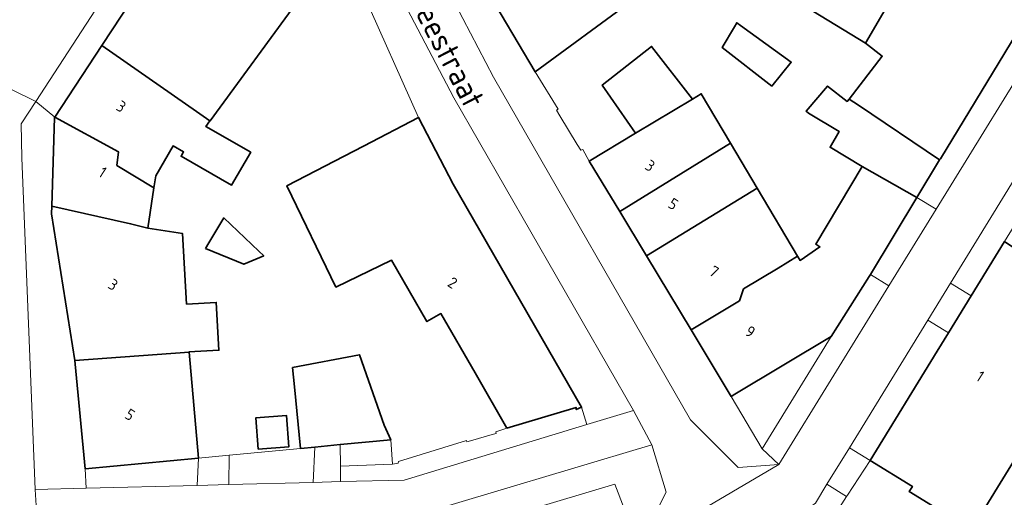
# Model space of a CAD drawing. Extents: x 184422 to 188298, y 343471 to 350189.
# Tile 425 of 513: x 187113 to 187192, y 349104 to 349142. Entities that reach past the tile are written whole.
import ezdxf
from ezdxf.enums import TextEntityAlignment as Align

# ---------------------------------------------------------------- set-up
doc = ezdxf.new("R2010")
doc.units = 0
for name, color, linetype, lineweight in [('B-WA-OG-TERREIN_CULTUURSCHEIDING-GV', 252, 'Continuous', 18), ('B-WA-OG-TERREIN_ERF-GV', 252, 'Continuous', 18), ('B-WA-OG-TOPOGRAFIE-T18', 252, 'Continuous', 18), ('B-WA-VH-VERHARDING_ASFALT-GV', 252, 'Continuous', 18), ('B-WA-VH-VERHARDING_OPEN-GV', 252, 'Continuous', 18), ('B-WA-VH-VERHARDING_SIERBESTRATING-GV', 252, 'Continuous', 18), ('B-WA-VH-VERHARDING_STRAATBAKSTEEN-GV', 252, 'Continuous', 18), ('B-WE-OG-BEBOUWING-GV', 250, 'Continuous', 35), ('B-WE-OG-BEBOUWING-T18', 10, 'Continuous', 18)]:
    doc.layers.add(name, color=color, linetype=linetype, lineweight=lineweight)
doc.styles.add('NLCS-ISO-M1000-T18', font='NLCS-ISO.ttf', dxfattribs={"height": 1.8})
doc.styles.add('NLCS-ISO-M500-T18', font='NLCS-ISO.ttf', dxfattribs={"height": 0.9})

msp = doc.modelspace()

# ---------------------------------------------------------------- linework, layer by layer
at = {"layer": 'B-WA-OG-TERREIN_CULTUURSCHEIDING-GV', "flags": 128}
msp.add_lwpolyline([(187161.871, 349101.103), (187160.498, 349104.671), (187148.027, 349100.931), (187115.501, 349100.041), (187116.135, 349092.581), (187145.062, 349094.617)], close=True, dxfattribs=at)
msp.add_lwpolyline([(187161.871, 349101.103), (187160.498, 349104.671), (187148.027, 349100.931), (187115.501, 349100.041), (187116.135, 349092.581), (187145.062, 349094.617)], close=True, dxfattribs=at)
msp.add_lwpolyline([(187161.871, 349101.103), (187160.498, 349104.671), (187148.027, 349100.931), (187115.501, 349100.041), (187116.135, 349092.581), (187145.062, 349094.617)], close=True, dxfattribs=at)
at = {"layer": 'B-WA-OG-TERREIN_ERF-GV', "flags": 128}
for points in [[(187135.055, 349143.608), (187127.939, 349133.921), (187127.922, 349133.897), (187127.603, 349133.464), (187131.21, 349131.385), (187129.672, 349128.718), (187125.608, 349131.061), (187125.808, 349131.408), (187124.972, 349131.89), (187123.583, 349129.481), (187123.432, 349128.516), (187122.925, 349125.28), (187125.725, 349124.841), (187126.049, 349119.153), (187128.441, 349119.289), (187128.66, 349115.441), (187126.249, 349115.304), (187126.25, 349115.279), (187127.003, 349106.769), (187129.468, 349107.003), (187130.083, 349107.061), (187135.222, 349107.528), (187134.731, 349112.504), (187134.579, 349114.041), (187139.966, 349115.085), (187141.934, 349109.409), (187142.476, 349108.244), (187142.625, 349106.286), (187143.086, 349106.36), (187143.09, 349106.476), (187148.58, 349108.175), (187148.593, 349108.08), (187149.087, 349108.205), (187150.458, 349108.616), (187150.944, 349108.745), (187150.917, 349108.873), (187151.818, 349109.174), (187149.256, 349113.627), (187146.51, 349118.4), (187145.382, 349117.75), (187142.535, 349122.694), (187138.064, 349120.533), (187134.128, 349128.679), (187140.28, 349131.871), (187144.718, 349134.174), (187140.233, 349144.228)], [(187135.055, 349143.608), (187127.939, 349133.921), (187127.922, 349133.897), (187127.603, 349133.464), (187131.21, 349131.385), (187129.672, 349128.718), (187125.608, 349131.061), (187125.808, 349131.408), (187124.972, 349131.89), (187123.583, 349129.481), (187123.432, 349128.516), (187122.925, 349125.28), (187125.725, 349124.841), (187126.049, 349119.153), (187128.441, 349119.289), (187128.66, 349115.441), (187126.249, 349115.304), (187126.25, 349115.279), (187127.003, 349106.769), (187129.468, 349107.003), (187130.083, 349107.061), (187135.222, 349107.528), (187134.731, 349112.504), (187134.579, 349114.041), (187139.966, 349115.085), (187141.934, 349109.409), (187142.476, 349108.244), (187142.625, 349106.286), (187143.086, 349106.36), (187143.09, 349106.476), (187148.58, 349108.175), (187148.593, 349108.08), (187149.087, 349108.205), (187150.458, 349108.616), (187150.944, 349108.745), (187150.917, 349108.873), (187151.818, 349109.174), (187149.256, 349113.627), (187146.51, 349118.4), (187145.382, 349117.75), (187142.535, 349122.694), (187138.064, 349120.533), (187134.128, 349128.679), (187140.28, 349131.871), (187144.718, 349134.174), (187140.233, 349144.228)], [(187135.055, 349143.608), (187127.939, 349133.921), (187127.922, 349133.897), (187127.603, 349133.464), (187131.21, 349131.385), (187129.672, 349128.718), (187125.608, 349131.061), (187125.808, 349131.408), (187124.972, 349131.89), (187123.583, 349129.481), (187123.432, 349128.516), (187122.925, 349125.28), (187125.725, 349124.841), (187126.049, 349119.153), (187128.441, 349119.289), (187128.66, 349115.441), (187126.249, 349115.304), (187126.25, 349115.279), (187127.003, 349106.769), (187129.468, 349107.003), (187130.083, 349107.061), (187135.222, 349107.528), (187134.731, 349112.504), (187134.579, 349114.041), (187139.966, 349115.085), (187141.934, 349109.409), (187142.476, 349108.244), (187142.625, 349106.286), (187143.086, 349106.36), (187143.09, 349106.476), (187148.58, 349108.175), (187148.593, 349108.08), (187149.087, 349108.205), (187150.458, 349108.616), (187150.944, 349108.745), (187150.917, 349108.873), (187151.818, 349109.174), (187149.256, 349113.627), (187146.51, 349118.4), (187145.382, 349117.75), (187142.535, 349122.694), (187138.064, 349120.533), (187134.128, 349128.679), (187140.28, 349131.871), (187144.718, 349134.174), (187140.233, 349144.228)], [(187161.83, 349143.539), (187154.085, 349137.85), (187155.938, 349134.851), (187155.798, 349134.77), (187156.085, 349134.307), (187157.481, 349132.004), (187157.759, 349131.554), (187157.924, 349131.611), (187158.448, 349130.662), (187162.165, 349132.903), (187159.493, 349136.772), (187163.45, 349139.893), (187166.744, 349135.664), (187167.447, 349136.088), (187169.814, 349132.099), (187171.95, 349128.499), (187175.206, 349123.012), (187175.405, 349122.677), (187177.002, 349123.765), (187176.654, 349123.974), (187180.407, 349130.238), (187177.82, 349131.788), (187178.54, 349133.038), (187176.09, 349134.538), (187175.884, 349134.698), (187177.611, 349136.708), (187179.2, 349135.477), (187179.344, 349135.663), (187182.009, 349139.106), (187180.65, 349140.158), (187176.471, 349142.706)], [(187161.83, 349143.539), (187154.085, 349137.85), (187155.938, 349134.851), (187155.798, 349134.77), (187156.085, 349134.307), (187157.481, 349132.004), (187157.759, 349131.554), (187157.924, 349131.611), (187158.448, 349130.662), (187162.165, 349132.903), (187159.493, 349136.772), (187163.45, 349139.893), (187166.744, 349135.664), (187167.447, 349136.088), (187169.814, 349132.099), (187171.95, 349128.499), (187175.206, 349123.012), (187175.405, 349122.677), (187177.002, 349123.765), (187176.654, 349123.974), (187180.407, 349130.238), (187177.82, 349131.788), (187178.54, 349133.038), (187176.09, 349134.538), (187175.884, 349134.698), (187177.611, 349136.708), (187179.2, 349135.477), (187179.344, 349135.663), (187182.009, 349139.106), (187180.65, 349140.158), (187176.471, 349142.706)], [(187161.83, 349143.539), (187154.085, 349137.85), (187155.938, 349134.851), (187155.798, 349134.77), (187156.085, 349134.307), (187157.481, 349132.004), (187157.759, 349131.554), (187157.924, 349131.611), (187158.448, 349130.662), (187162.165, 349132.903), (187159.493, 349136.772), (187163.45, 349139.893), (187166.744, 349135.664), (187167.447, 349136.088), (187169.814, 349132.099), (187171.95, 349128.499), (187175.206, 349123.012), (187175.405, 349122.677), (187177.002, 349123.765), (187176.654, 349123.974), (187180.407, 349130.238), (187177.82, 349131.788), (187178.54, 349133.038), (187176.09, 349134.538), (187175.884, 349134.698), (187177.611, 349136.708), (187179.2, 349135.477), (187179.344, 349135.663), (187182.009, 349139.106), (187180.65, 349140.158), (187176.471, 349142.706)]]:
    msp.add_lwpolyline(points, dxfattribs=at)
for points in [[(187169.139, 349139.804), (187170.117, 349141.48), (187170.303, 349141.799), (187170.606, 349141.58), (187174.691, 349138.622), (187173.128, 349136.696)], [(187169.139, 349139.804), (187170.117, 349141.48), (187170.303, 349141.799), (187170.606, 349141.58), (187174.691, 349138.622), (187173.128, 349136.696)], [(187169.139, 349139.804), (187170.117, 349141.48), (187170.303, 349141.799), (187170.606, 349141.58), (187174.691, 349138.622), (187173.128, 349136.696)], [(187132.262, 349123.055), (187130.652, 349122.358), (187127.564, 349123.632), (187127.838, 349124.085), (187129.053, 349126.09), (187131.871, 349123.425)], [(187132.262, 349123.055), (187130.652, 349122.358), (187127.564, 349123.632), (187127.838, 349124.085), (187129.053, 349126.09), (187131.871, 349123.425)], [(187132.262, 349123.055), (187130.652, 349122.358), (187127.564, 349123.632), (187127.838, 349124.085), (187129.053, 349126.09), (187131.871, 349123.425)], [(187169.867, 349111.727), (187172.356, 349107.496), (187177.906, 349116.556), (187170.147, 349111.895)], [(187169.867, 349111.727), (187172.356, 349107.496), (187177.906, 349116.556), (187170.147, 349111.895)], [(187169.867, 349111.727), (187172.356, 349107.496), (187177.906, 349116.556), (187170.147, 349111.895)], [(187207.396, 349104.654), (187198.753, 349109.743), (187195.602, 349111.432), (187189.188, 349100.995), (187188.276, 349101.555), (187184.185, 349104.066), (187184.436, 349104.475), (187181.027, 349106.568), (187179.202, 349103.788), (187179.121, 349103.66), (187176.078, 349098.866), (187183.394, 349093.952), (187184.285, 349093.385), (187197.252, 349084.445), (187199.744, 349082.548), (187208.911, 349094.799), (187210.429, 349099.571), (187211.08, 349102.973), (187209.342, 349099.917), (187209.12, 349099.526), (187205.598, 349101.6)], [(187207.396, 349104.654), (187198.753, 349109.743), (187195.602, 349111.432), (187189.188, 349100.995), (187188.276, 349101.555), (187184.185, 349104.066), (187184.436, 349104.475), (187181.027, 349106.568), (187179.202, 349103.788), (187179.121, 349103.66), (187176.078, 349098.866), (187183.394, 349093.952), (187184.285, 349093.385), (187197.252, 349084.445), (187199.744, 349082.548), (187208.911, 349094.799), (187210.429, 349099.571), (187211.08, 349102.973), (187209.342, 349099.917), (187209.12, 349099.526), (187205.598, 349101.6)], [(187207.396, 349104.654), (187198.753, 349109.743), (187195.602, 349111.432), (187189.188, 349100.995), (187188.276, 349101.555), (187184.185, 349104.066), (187184.436, 349104.475), (187181.027, 349106.568), (187179.202, 349103.788), (187179.121, 349103.66), (187176.078, 349098.866), (187183.394, 349093.952), (187184.285, 349093.385), (187197.252, 349084.445), (187199.744, 349082.548), (187208.911, 349094.799), (187210.429, 349099.571), (187211.08, 349102.973), (187209.342, 349099.917), (187209.12, 349099.526), (187205.598, 349101.6)]]:
    msp.add_lwpolyline(points, close=True, dxfattribs=at)
at = {"layer": 'B-WA-VH-VERHARDING_ASFALT-GV', "flags": 128}
msp.add_lwpolyline([(187186.626, 349130.763), (187184.801, 349127.743), (187186.339, 349126.795), (187195.433, 349141.558), (187195.934, 349145.065), (187194.684, 349144.048), (187186.682, 349130.855)], close=True, dxfattribs=at)
msp.add_lwpolyline([(187186.626, 349130.763), (187184.801, 349127.743), (187186.339, 349126.795), (187195.433, 349141.558), (187195.934, 349145.065), (187194.684, 349144.048), (187186.682, 349130.855)], close=True, dxfattribs=at)
msp.add_lwpolyline([(187186.626, 349130.763), (187184.801, 349127.743), (187186.339, 349126.795), (187195.433, 349141.558), (187195.934, 349145.065), (187194.684, 349144.048), (187186.682, 349130.855)], close=True, dxfattribs=at)
at = {"layer": 'B-WA-VH-VERHARDING_OPEN-GV', "flags": 128}
msp.add_lwpolyline([(187130.083, 349107.061), (187129.468, 349107.003), (187129.448, 349104.632), (187136.233, 349104.807), (187136.375, 349107.642), (187135.222, 349107.528)], close=True, dxfattribs=at)
msp.add_lwpolyline([(187130.083, 349107.061), (187129.468, 349107.003), (187129.448, 349104.632), (187136.233, 349104.807), (187136.375, 349107.642), (187135.222, 349107.528)], close=True, dxfattribs=at)
msp.add_lwpolyline([(187130.083, 349107.061), (187129.468, 349107.003), (187129.448, 349104.632), (187136.233, 349104.807), (187136.375, 349107.642), (187135.222, 349107.528)], close=True, dxfattribs=at)
at = {"layer": 'B-WA-VH-VERHARDING_SIERBESTRATING-GV', "flags": 128}
msp.add_lwpolyline([(187111.119, 349190.7), (187108.507, 349186.282), (187108.789, 349186.156), (187096.376, 349164.781), (187088.042, 349150.128), (187096.71, 349143.904), (187106.123, 349139.289), (187113.92, 349135.466), (187129.785, 349159.842), (187134.844, 349167.745), (187140.237, 349176.06), (187141.781, 349176.756), (187143.013, 349176.858), (187143.471, 349176.659), (187132.792, 349182.149), (187133.783, 349180.726), (187133.582, 349179.028)], dxfattribs=at)
msp.add_lwpolyline([(187111.119, 349190.7), (187108.507, 349186.282), (187108.789, 349186.156), (187096.376, 349164.781), (187088.042, 349150.128), (187096.71, 349143.904), (187106.123, 349139.289), (187113.92, 349135.466), (187129.785, 349159.842), (187134.844, 349167.745), (187140.237, 349176.06), (187141.781, 349176.756), (187143.013, 349176.858), (187143.471, 349176.659), (187132.792, 349182.149), (187133.783, 349180.726), (187133.582, 349179.028)], dxfattribs=at)
msp.add_lwpolyline([(187111.119, 349190.7), (187108.507, 349186.282), (187108.789, 349186.156), (187096.376, 349164.781), (187088.042, 349150.128), (187096.71, 349143.904), (187106.123, 349139.289), (187113.92, 349135.466), (187129.785, 349159.842), (187134.844, 349167.745), (187140.237, 349176.06), (187141.781, 349176.756), (187143.013, 349176.858), (187143.471, 349176.659), (187132.792, 349182.149), (187133.783, 349180.726), (187133.582, 349179.028)], dxfattribs=at)
for points in [[(187182.548, 349120.64), (187186.339, 349126.795), (187184.801, 349127.743), (187181.054, 349121.543)], [(187182.548, 349120.64), (187186.339, 349126.795), (187184.801, 349127.743), (187181.054, 349121.543)], [(187182.548, 349120.64), (187186.339, 349126.795), (187184.801, 349127.743), (187181.054, 349121.543)], [(187187.499, 349120.848), (187185.669, 349117.866), (187187.336, 349116.842), (187189.167, 349119.823)], [(187187.499, 349120.848), (187185.669, 349117.866), (187187.336, 349116.842), (187189.167, 349119.823)], [(187187.499, 349120.848), (187185.669, 349117.866), (187187.336, 349116.842), (187189.167, 349119.823)], [(187142.625, 349106.286), (187138.428, 349106.115), (187138.441, 349104.865), (187143.568, 349104.997), (187158.254, 349109.458), (187157.829, 349110.856), (187157.398, 349110.664), (187157.382, 349110.837), (187151.818, 349109.174), (187150.917, 349108.873), (187150.944, 349108.745), (187150.458, 349108.616), (187149.087, 349108.205), (187148.593, 349108.08), (187148.58, 349108.175), (187143.09, 349106.476), (187143.086, 349106.36)], [(187142.625, 349106.286), (187138.428, 349106.115), (187138.441, 349104.865), (187143.568, 349104.997), (187158.254, 349109.458), (187157.829, 349110.856), (187157.398, 349110.664), (187157.382, 349110.837), (187151.818, 349109.174), (187150.917, 349108.873), (187150.944, 349108.745), (187150.458, 349108.616), (187149.087, 349108.205), (187148.593, 349108.08), (187148.58, 349108.175), (187143.09, 349106.476), (187143.086, 349106.36)], [(187142.625, 349106.286), (187138.428, 349106.115), (187138.441, 349104.865), (187143.568, 349104.997), (187158.254, 349109.458), (187157.829, 349110.856), (187157.398, 349110.664), (187157.382, 349110.837), (187151.818, 349109.174), (187150.917, 349108.873), (187150.944, 349108.745), (187150.458, 349108.616), (187149.087, 349108.205), (187148.593, 349108.08), (187148.58, 349108.175), (187143.09, 349106.476), (187143.086, 349106.36)], [(187138.411, 349107.843), (187136.375, 349107.642), (187136.233, 349104.807), (187138.441, 349104.865), (187138.428, 349106.115)], [(187138.411, 349107.843), (187136.375, 349107.642), (187136.233, 349104.807), (187138.441, 349104.865), (187138.428, 349106.115)], [(187138.411, 349107.843), (187136.375, 349107.642), (187136.233, 349104.807), (187138.441, 349104.865), (187138.428, 349106.115)], [(187179.121, 349103.66), (187179.202, 349103.788), (187181.027, 349106.568), (187179.364, 349107.588), (187177.561, 349104.65)], [(187179.121, 349103.66), (187179.202, 349103.788), (187181.027, 349106.568), (187179.364, 349107.588), (187177.561, 349104.65)], [(187179.121, 349103.66), (187179.202, 349103.788), (187181.027, 349106.568), (187179.364, 349107.588), (187177.561, 349104.65)], [(187126.9, 349104.566), (187127.003, 349106.769), (187117.899, 349105.906), (187117.968, 349104.335)], [(187126.9, 349104.566), (187127.003, 349106.769), (187117.899, 349105.906), (187117.968, 349104.335)], [(187126.9, 349104.566), (187127.003, 349106.769), (187117.899, 349105.906), (187117.968, 349104.335)], [(187129.448, 349104.632), (187129.468, 349107.003), (187127.003, 349106.769), (187126.9, 349104.566)], [(187129.448, 349104.632), (187129.468, 349107.003), (187127.003, 349106.769), (187126.9, 349104.566)], [(187129.448, 349104.632), (187129.468, 349107.003), (187127.003, 349106.769), (187126.9, 349104.566)]]:
    msp.add_lwpolyline(points, close=True, dxfattribs=at)
at = {"layer": 'B-WA-VH-VERHARDING_STRAATBAKSTEEN-GV', "flags": 128}
for points in [[(187134.844, 349167.745), (187129.785, 349159.842), (187131.907, 349160.535), (187133.715, 349159.521), (187142.636, 349145.146), (187147.554, 349135.747), (187161.991, 349110.593), (187163.473, 349107.836), (187164.628, 349104.012), (187163.353, 349101.51), (187162.357, 349099.556), (187173.685, 349106.253), (187170.414, 349105.998), (187166.586, 349109.84), (187150.741, 349137.41), (187145.81, 349146.895), (187135.266, 349164.021), (187134.699, 349166.084)], [(187134.844, 349167.745), (187129.785, 349159.842), (187131.907, 349160.535), (187133.715, 349159.521), (187142.636, 349145.146), (187147.554, 349135.747), (187161.991, 349110.593), (187163.473, 349107.836), (187164.628, 349104.012), (187163.353, 349101.51), (187162.357, 349099.556), (187173.685, 349106.253), (187170.414, 349105.998), (187166.586, 349109.84), (187150.741, 349137.41), (187145.81, 349146.895), (187135.266, 349164.021), (187134.699, 349166.084)], [(187134.844, 349167.745), (187129.785, 349159.842), (187131.907, 349160.535), (187133.715, 349159.521), (187142.636, 349145.146), (187147.554, 349135.747), (187161.991, 349110.593), (187163.473, 349107.836), (187164.628, 349104.012), (187163.353, 349101.51), (187162.357, 349099.556), (187173.685, 349106.253), (187170.414, 349105.998), (187166.586, 349109.84), (187150.741, 349137.41), (187145.81, 349146.895), (187135.266, 349164.021), (187134.699, 349166.084)], [(187169.867, 349111.727), (187166.637, 349117.083), (187163.046, 349123.038), (187160.891, 349126.611), (187158.448, 349130.662), (187157.924, 349131.611), (187157.759, 349131.554), (187157.481, 349132.004), (187156.085, 349134.307), (187155.798, 349134.77), (187155.938, 349134.851), (187154.085, 349137.85), (187150.003, 349144.811), (187146.492, 349150.8), (187140.963, 349158.024), (187136.413, 349165.124), (187135.867, 349165.471), (187135.266, 349164.021), (187145.81, 349146.895), (187150.741, 349137.41), (187166.586, 349109.84), (187170.414, 349105.998), (187173.685, 349106.253), (187172.356, 349107.496)], [(187169.867, 349111.727), (187166.637, 349117.083), (187163.046, 349123.038), (187160.891, 349126.611), (187158.448, 349130.662), (187157.924, 349131.611), (187157.759, 349131.554), (187157.481, 349132.004), (187156.085, 349134.307), (187155.798, 349134.77), (187155.938, 349134.851), (187154.085, 349137.85), (187150.003, 349144.811), (187146.492, 349150.8), (187140.963, 349158.024), (187136.413, 349165.124), (187135.867, 349165.471), (187135.266, 349164.021), (187145.81, 349146.895), (187150.741, 349137.41), (187166.586, 349109.84), (187170.414, 349105.998), (187173.685, 349106.253), (187172.356, 349107.496)], [(187169.867, 349111.727), (187166.637, 349117.083), (187163.046, 349123.038), (187160.891, 349126.611), (187158.448, 349130.662), (187157.924, 349131.611), (187157.759, 349131.554), (187157.481, 349132.004), (187156.085, 349134.307), (187155.798, 349134.77), (187155.938, 349134.851), (187154.085, 349137.85), (187150.003, 349144.811), (187146.492, 349150.8), (187140.963, 349158.024), (187136.413, 349165.124), (187135.867, 349165.471), (187135.266, 349164.021), (187145.81, 349146.895), (187150.741, 349137.41), (187166.586, 349109.84), (187170.414, 349105.998), (187173.685, 349106.253), (187172.356, 349107.496)], [(187115.449, 349134.214), (187119.233, 349139.968), (187126.401, 349150.869), (187131.955, 349159.314), (187132.36, 349159.081), (187132.518, 349158.814), (187133.715, 349159.521), (187131.907, 349160.535), (187129.785, 349159.842), (187113.92, 349135.466)], [(187115.449, 349134.214), (187119.233, 349139.968), (187126.401, 349150.869), (187131.955, 349159.314), (187132.36, 349159.081), (187132.518, 349158.814), (187133.715, 349159.521), (187131.907, 349160.535), (187129.785, 349159.842), (187113.92, 349135.466)], [(187115.449, 349134.214), (187119.233, 349139.968), (187126.401, 349150.869), (187131.955, 349159.314), (187132.36, 349159.081), (187132.518, 349158.814), (187133.715, 349159.521), (187131.907, 349160.535), (187129.785, 349159.842), (187113.92, 349135.466)], [(187138.594, 349148.521), (187140.233, 349144.228), (187144.718, 349134.174), (187147.501, 349128.811), (187157.829, 349110.856), (187158.254, 349109.458), (187161.991, 349110.593), (187147.554, 349135.747), (187142.636, 349145.146), (187133.715, 349159.521), (187132.518, 349158.814)], [(187138.594, 349148.521), (187140.233, 349144.228), (187144.718, 349134.174), (187147.501, 349128.811), (187157.829, 349110.856), (187158.254, 349109.458), (187161.991, 349110.593), (187147.554, 349135.747), (187142.636, 349145.146), (187133.715, 349159.521), (187132.518, 349158.814)], [(187138.594, 349148.521), (187140.233, 349144.228), (187144.718, 349134.174), (187147.501, 349128.811), (187157.829, 349110.856), (187158.254, 349109.458), (187161.991, 349110.593), (187147.554, 349135.747), (187142.636, 349145.146), (187133.715, 349159.521), (187132.518, 349158.814)], [(187106.123, 349139.289), (187108.61, 349134.394), (187109.654, 349106.311), (187109.756, 349103.548), (187110.719, 349091.762), (187109.386, 349090.442), (187116.227, 349090.931), (187114.835, 349092.06), (187114.077, 349101.233), (187113.883, 349104.23), (187112.812, 349130.938), (187112.743, 349133.658), (187113.92, 349135.466)], [(187106.123, 349139.289), (187108.61, 349134.394), (187109.654, 349106.311), (187109.756, 349103.548), (187110.719, 349091.762), (187109.386, 349090.442), (187116.227, 349090.931), (187114.835, 349092.06), (187114.077, 349101.233), (187113.883, 349104.23), (187112.812, 349130.938), (187112.743, 349133.658), (187113.92, 349135.466)], [(187106.123, 349139.289), (187108.61, 349134.394), (187109.654, 349106.311), (187109.756, 349103.548), (187110.719, 349091.762), (187109.386, 349090.442), (187116.227, 349090.931), (187114.835, 349092.06), (187114.077, 349101.233), (187113.883, 349104.23), (187112.812, 349130.938), (187112.743, 349133.658), (187113.92, 349135.466)], [(187115.221, 349127.04), (187115.431, 349134.187), (187115.449, 349134.214), (187113.92, 349135.466), (187112.743, 349133.658), (187112.812, 349130.938), (187113.883, 349104.23), (187117.968, 349104.335), (187117.899, 349105.906), (187117.102, 349114.318), (187117.054, 349114.627), (187115.203, 349126.425)], [(187115.221, 349127.04), (187115.431, 349134.187), (187115.449, 349134.214), (187113.92, 349135.466), (187112.743, 349133.658), (187112.812, 349130.938), (187113.883, 349104.23), (187117.968, 349104.335), (187117.899, 349105.906), (187117.102, 349114.318), (187117.054, 349114.627), (187115.203, 349126.425)], [(187115.221, 349127.04), (187115.431, 349134.187), (187115.449, 349134.214), (187113.92, 349135.466), (187112.743, 349133.658), (187112.812, 349130.938), (187113.883, 349104.23), (187117.968, 349104.335), (187117.899, 349105.906), (187117.102, 349114.318), (187117.054, 349114.627), (187115.203, 349126.425)], [(187172.356, 349107.496), (187173.685, 349106.253), (187182.548, 349120.64), (187181.054, 349121.543), (187180.947, 349121.367), (187177.906, 349116.556)], [(187172.356, 349107.496), (187173.685, 349106.253), (187182.548, 349120.64), (187181.054, 349121.543), (187180.947, 349121.367), (187177.906, 349116.556)], [(187172.356, 349107.496), (187173.685, 349106.253), (187182.548, 349120.64), (187181.054, 349121.543), (187180.947, 349121.367), (187177.906, 349116.556)], [(187185.669, 349117.866), (187179.364, 349107.588), (187181.027, 349106.568), (187186.439, 349115.381), (187187.336, 349116.842)], [(187185.669, 349117.866), (187179.364, 349107.588), (187181.027, 349106.568), (187186.439, 349115.381), (187187.336, 349116.842)], [(187185.669, 349117.866), (187179.364, 349107.588), (187181.027, 349106.568), (187186.439, 349115.381), (187187.336, 349116.842)], [(187136.233, 349104.807), (187129.448, 349104.632), (187126.9, 349104.566), (187117.968, 349104.335), (187113.883, 349104.23), (187114.077, 349101.233), (187115.412, 349101.268), (187144.105, 349102.03), (187163.473, 349107.836), (187161.991, 349110.593), (187158.254, 349109.458), (187143.568, 349104.997), (187138.441, 349104.865)], [(187136.233, 349104.807), (187129.448, 349104.632), (187126.9, 349104.566), (187117.968, 349104.335), (187113.883, 349104.23), (187114.077, 349101.233), (187115.412, 349101.268), (187144.105, 349102.03), (187163.473, 349107.836), (187161.991, 349110.593), (187158.254, 349109.458), (187143.568, 349104.997), (187138.441, 349104.865)], [(187136.233, 349104.807), (187129.448, 349104.632), (187126.9, 349104.566), (187117.968, 349104.335), (187113.883, 349104.23), (187114.077, 349101.233), (187115.412, 349101.268), (187144.105, 349102.03), (187163.473, 349107.836), (187161.991, 349110.593), (187158.254, 349109.458), (187143.568, 349104.997), (187138.441, 349104.865)], [(187164.628, 349104.012), (187163.473, 349107.836), (187144.105, 349102.03), (187115.412, 349101.268), (187115.501, 349100.041), (187148.027, 349100.931), (187160.498, 349104.671), (187161.871, 349101.103), (187163.353, 349101.51)], [(187164.628, 349104.012), (187163.473, 349107.836), (187144.105, 349102.03), (187115.412, 349101.268), (187115.501, 349100.041), (187148.027, 349100.931), (187160.498, 349104.671), (187161.871, 349101.103), (187163.353, 349101.51)], [(187164.628, 349104.012), (187163.473, 349107.836), (187144.105, 349102.03), (187115.412, 349101.268), (187115.501, 349100.041), (187148.027, 349100.931), (187160.498, 349104.671), (187161.871, 349101.103), (187163.353, 349101.51)], [(187142.476, 349108.244), (187138.411, 349107.843), (187138.428, 349106.115), (187142.625, 349106.286)], [(187142.476, 349108.244), (187138.411, 349107.843), (187138.428, 349106.115), (187142.625, 349106.286)], [(187142.476, 349108.244), (187138.411, 349107.843), (187138.428, 349106.115), (187142.625, 349106.286)], [(187177.561, 349104.65), (187176.628, 349103.129), (187173.4, 349100.769), (187176.078, 349098.866), (187179.121, 349103.66)], [(187177.561, 349104.65), (187176.628, 349103.129), (187173.4, 349100.769), (187176.078, 349098.866), (187179.121, 349103.66)], [(187177.561, 349104.65), (187176.628, 349103.129), (187173.4, 349100.769), (187176.078, 349098.866), (187179.121, 349103.66)]]:
    msp.add_lwpolyline(points, close=True, dxfattribs=at)
for points in [[(187195.433, 349141.558), (187186.339, 349126.795), (187182.548, 349120.64), (187173.685, 349106.253), (187162.357, 349099.556)], [(187195.433, 349141.558), (187186.339, 349126.795), (187182.548, 349120.64), (187173.685, 349106.253), (187162.357, 349099.556)], [(187195.433, 349141.558), (187186.339, 349126.795), (187182.548, 349120.64), (187173.685, 349106.253), (187162.357, 349099.556)], [(187200.387, 349141.02), (187198.89, 349139.415), (187187.499, 349120.848), (187189.167, 349119.823), (187191.85, 349124.193), (187195.513, 349130.158)], [(187200.387, 349141.02), (187198.89, 349139.415), (187187.499, 349120.848), (187189.167, 349119.823), (187191.85, 349124.193), (187195.513, 349130.158)], [(187200.387, 349141.02), (187198.89, 349139.415), (187187.499, 349120.848), (187189.167, 349119.823), (187191.85, 349124.193), (187195.513, 349130.158)], [(187176.628, 349103.129), (187177.561, 349104.65), (187179.364, 349107.588), (187185.669, 349117.866), (187187.499, 349120.848), (187198.89, 349139.415)], [(187176.628, 349103.129), (187177.561, 349104.65), (187179.364, 349107.588), (187185.669, 349117.866), (187187.499, 349120.848), (187198.89, 349139.415)], [(187176.628, 349103.129), (187177.561, 349104.65), (187179.364, 349107.588), (187185.669, 349117.866), (187187.499, 349120.848), (187198.89, 349139.415)]]:
    msp.add_lwpolyline(points, dxfattribs=at)
at = {"layer": 'B-WE-OG-BEBOUWING-GV', "flags": 128}
for points in [[(187127.922, 349133.897), (187127.939, 349133.921), (187135.055, 349143.608), (187135.474, 349144.178), (187135.67, 349144.446), (187138.594, 349148.521), (187132.518, 349158.814), (187132.36, 349159.081), (187131.955, 349159.314), (187126.401, 349150.869), (187119.233, 349139.968), (187126.857, 349134.672)], [(187127.922, 349133.897), (187127.939, 349133.921), (187135.055, 349143.608), (187135.474, 349144.178), (187135.67, 349144.446), (187138.594, 349148.521), (187132.518, 349158.814), (187132.36, 349159.081), (187131.955, 349159.314), (187126.401, 349150.869), (187119.233, 349139.968), (187126.857, 349134.672)], [(187127.922, 349133.897), (187127.939, 349133.921), (187135.055, 349143.608), (187135.474, 349144.178), (187135.67, 349144.446), (187138.594, 349148.521), (187132.518, 349158.814), (187132.36, 349159.081), (187131.955, 349159.314), (187126.401, 349150.869), (187119.233, 349139.968), (187126.857, 349134.672)], [(187176.471, 349142.706), (187180.65, 349140.158), (187185.964, 349149.289), (187181.804, 349151.789), (187177.649, 349154.286), (187172.313, 349145.312), (187172.754, 349145.008)], [(187176.471, 349142.706), (187180.65, 349140.158), (187185.964, 349149.289), (187181.804, 349151.789), (187177.649, 349154.286), (187172.313, 349145.312), (187172.754, 349145.008)], [(187176.471, 349142.706), (187180.65, 349140.158), (187185.964, 349149.289), (187181.804, 349151.789), (187177.649, 349154.286), (187172.313, 349145.312), (187172.754, 349145.008)], [(187157.24, 349147.564), (187155.05, 349149.437), (187150.003, 349144.811), (187154.085, 349137.85), (187161.83, 349143.539)], [(187157.24, 349147.564), (187155.05, 349149.437), (187150.003, 349144.811), (187154.085, 349137.85), (187161.83, 349143.539)], [(187157.24, 349147.564), (187155.05, 349149.437), (187150.003, 349144.811), (187154.085, 349137.85), (187161.83, 349143.539)], [(187185.964, 349149.289), (187180.65, 349140.158), (187182.009, 349139.106), (187179.344, 349135.663), (187180.094, 349135.159), (187186.626, 349130.763), (187186.682, 349130.855), (187194.684, 349144.048)], [(187185.964, 349149.289), (187180.65, 349140.158), (187182.009, 349139.106), (187179.344, 349135.663), (187180.094, 349135.159), (187186.626, 349130.763), (187186.682, 349130.855), (187194.684, 349144.048)], [(187185.964, 349149.289), (187180.65, 349140.158), (187182.009, 349139.106), (187179.344, 349135.663), (187180.094, 349135.159), (187186.626, 349130.763), (187186.682, 349130.855), (187194.684, 349144.048)], [(187173.128, 349136.696), (187174.691, 349138.622), (187170.606, 349141.58), (187170.303, 349141.799), (187170.117, 349141.48), (187169.139, 349139.804)], [(187173.128, 349136.696), (187174.691, 349138.622), (187170.606, 349141.58), (187170.303, 349141.799), (187170.117, 349141.48), (187169.139, 349139.804)], [(187173.128, 349136.696), (187174.691, 349138.622), (187170.606, 349141.58), (187170.303, 349141.799), (187170.117, 349141.48), (187169.139, 349139.804)], [(187129.672, 349128.718), (187131.21, 349131.385), (187127.603, 349133.464), (187127.922, 349133.897), (187126.857, 349134.672), (187119.233, 349139.968), (187115.449, 349134.214), (187120.577, 349131.417), (187120.451, 349130.316), (187123.432, 349128.516), (187123.583, 349129.481), (187124.972, 349131.89), (187125.808, 349131.408), (187125.608, 349131.061)], [(187129.672, 349128.718), (187131.21, 349131.385), (187127.603, 349133.464), (187127.922, 349133.897), (187126.857, 349134.672), (187119.233, 349139.968), (187115.449, 349134.214), (187120.577, 349131.417), (187120.451, 349130.316), (187123.432, 349128.516), (187123.583, 349129.481), (187124.972, 349131.89), (187125.808, 349131.408), (187125.608, 349131.061)], [(187129.672, 349128.718), (187131.21, 349131.385), (187127.603, 349133.464), (187127.922, 349133.897), (187126.857, 349134.672), (187119.233, 349139.968), (187115.449, 349134.214), (187120.577, 349131.417), (187120.451, 349130.316), (187123.432, 349128.516), (187123.583, 349129.481), (187124.972, 349131.89), (187125.808, 349131.408), (187125.608, 349131.061)], [(187162.165, 349132.903), (187166.744, 349135.664), (187163.45, 349139.893), (187159.493, 349136.772)], [(187162.165, 349132.903), (187166.744, 349135.664), (187163.45, 349139.893), (187159.493, 349136.772)], [(187162.165, 349132.903), (187166.744, 349135.664), (187163.45, 349139.893), (187159.493, 349136.772)], [(187160.891, 349126.611), (187169.814, 349132.099), (187167.447, 349136.088), (187166.744, 349135.664), (187162.165, 349132.903), (187158.448, 349130.662)], [(187160.891, 349126.611), (187169.814, 349132.099), (187167.447, 349136.088), (187166.744, 349135.664), (187162.165, 349132.903), (187158.448, 349130.662)], [(187160.891, 349126.611), (187169.814, 349132.099), (187167.447, 349136.088), (187166.744, 349135.664), (187162.165, 349132.903), (187158.448, 349130.662)], [(187186.626, 349130.763), (187180.094, 349135.159), (187179.344, 349135.663), (187179.2, 349135.477), (187177.611, 349136.708), (187175.884, 349134.698), (187176.09, 349134.538), (187178.54, 349133.038), (187177.82, 349131.788), (187180.407, 349130.238), (187184.801, 349127.743)], [(187186.626, 349130.763), (187180.094, 349135.159), (187179.344, 349135.663), (187179.2, 349135.477), (187177.611, 349136.708), (187175.884, 349134.698), (187176.09, 349134.538), (187178.54, 349133.038), (187177.82, 349131.788), (187180.407, 349130.238), (187184.801, 349127.743)], [(187186.626, 349130.763), (187180.094, 349135.159), (187179.344, 349135.663), (187179.2, 349135.477), (187177.611, 349136.708), (187175.884, 349134.698), (187176.09, 349134.538), (187178.54, 349133.038), (187177.82, 349131.788), (187180.407, 349130.238), (187184.801, 349127.743)], [(187115.221, 349127.04), (187121.55, 349125.625), (187122.925, 349125.28), (187123.432, 349128.516), (187120.451, 349130.316), (187120.577, 349131.417), (187115.449, 349134.214), (187115.431, 349134.187)], [(187115.221, 349127.04), (187121.55, 349125.625), (187122.925, 349125.28), (187123.432, 349128.516), (187120.451, 349130.316), (187120.577, 349131.417), (187115.449, 349134.214), (187115.431, 349134.187)], [(187115.221, 349127.04), (187121.55, 349125.625), (187122.925, 349125.28), (187123.432, 349128.516), (187120.451, 349130.316), (187120.577, 349131.417), (187115.449, 349134.214), (187115.431, 349134.187)], [(187146.51, 349118.4), (187149.256, 349113.627), (187151.818, 349109.174), (187157.382, 349110.837), (187157.398, 349110.664), (187157.829, 349110.856), (187147.501, 349128.811), (187144.718, 349134.174), (187140.28, 349131.871), (187134.128, 349128.679), (187138.064, 349120.533), (187142.535, 349122.694), (187145.382, 349117.75)], [(187146.51, 349118.4), (187149.256, 349113.627), (187151.818, 349109.174), (187157.382, 349110.837), (187157.398, 349110.664), (187157.829, 349110.856), (187147.501, 349128.811), (187144.718, 349134.174), (187140.28, 349131.871), (187134.128, 349128.679), (187138.064, 349120.533), (187142.535, 349122.694), (187145.382, 349117.75)], [(187146.51, 349118.4), (187149.256, 349113.627), (187151.818, 349109.174), (187157.382, 349110.837), (187157.398, 349110.664), (187157.829, 349110.856), (187147.501, 349128.811), (187144.718, 349134.174), (187140.28, 349131.871), (187134.128, 349128.679), (187138.064, 349120.533), (187142.535, 349122.694), (187145.382, 349117.75)], [(187163.046, 349123.038), (187171.95, 349128.499), (187169.814, 349132.099), (187160.891, 349126.611)], [(187163.046, 349123.038), (187171.95, 349128.499), (187169.814, 349132.099), (187160.891, 349126.611)], [(187163.046, 349123.038), (187171.95, 349128.499), (187169.814, 349132.099), (187160.891, 349126.611)], [(187166.637, 349117.083), (187169.867, 349111.727), (187170.147, 349111.895), (187177.906, 349116.556), (187180.947, 349121.367), (187181.054, 349121.543), (187184.801, 349127.743), (187180.407, 349130.238), (187176.654, 349123.974), (187177.002, 349123.765), (187175.405, 349122.677), (187175.206, 349123.012), (187173.625, 349122.057), (187170.841, 349120.377), (187170.517, 349119.422)], [(187166.637, 349117.083), (187169.867, 349111.727), (187170.147, 349111.895), (187177.906, 349116.556), (187180.947, 349121.367), (187181.054, 349121.543), (187184.801, 349127.743), (187180.407, 349130.238), (187176.654, 349123.974), (187177.002, 349123.765), (187175.405, 349122.677), (187175.206, 349123.012), (187173.625, 349122.057), (187170.841, 349120.377), (187170.517, 349119.422)], [(187166.637, 349117.083), (187169.867, 349111.727), (187170.147, 349111.895), (187177.906, 349116.556), (187180.947, 349121.367), (187181.054, 349121.543), (187184.801, 349127.743), (187180.407, 349130.238), (187176.654, 349123.974), (187177.002, 349123.765), (187175.405, 349122.677), (187175.206, 349123.012), (187173.625, 349122.057), (187170.841, 349120.377), (187170.517, 349119.422)], [(187166.637, 349117.083), (187170.517, 349119.422), (187170.841, 349120.377), (187173.625, 349122.057), (187175.206, 349123.012), (187171.95, 349128.499), (187163.046, 349123.038)], [(187166.637, 349117.083), (187170.517, 349119.422), (187170.841, 349120.377), (187173.625, 349122.057), (187175.206, 349123.012), (187171.95, 349128.499), (187163.046, 349123.038)], [(187166.637, 349117.083), (187170.517, 349119.422), (187170.841, 349120.377), (187173.625, 349122.057), (187175.206, 349123.012), (187171.95, 349128.499), (187163.046, 349123.038)], [(187121.55, 349125.625), (187115.221, 349127.04), (187115.203, 349126.425), (187117.054, 349114.627), (187126.25, 349115.279), (187126.249, 349115.304), (187128.66, 349115.441), (187128.441, 349119.289), (187126.049, 349119.153), (187125.725, 349124.841), (187122.925, 349125.28)], [(187121.55, 349125.625), (187115.221, 349127.04), (187115.203, 349126.425), (187117.054, 349114.627), (187126.25, 349115.279), (187126.249, 349115.304), (187128.66, 349115.441), (187128.441, 349119.289), (187126.049, 349119.153), (187125.725, 349124.841), (187122.925, 349125.28)], [(187121.55, 349125.625), (187115.221, 349127.04), (187115.203, 349126.425), (187117.054, 349114.627), (187126.25, 349115.279), (187126.249, 349115.304), (187128.66, 349115.441), (187128.441, 349119.289), (187126.049, 349119.153), (187125.725, 349124.841), (187122.925, 349125.28)], [(187127.564, 349123.632), (187130.652, 349122.358), (187132.262, 349123.055), (187131.871, 349123.425), (187129.053, 349126.09), (187127.838, 349124.085)], [(187127.564, 349123.632), (187130.652, 349122.358), (187132.262, 349123.055), (187131.871, 349123.425), (187129.053, 349126.09), (187127.838, 349124.085)], [(187127.564, 349123.632), (187130.652, 349122.358), (187132.262, 349123.055), (187131.871, 349123.425), (187129.053, 349126.09), (187127.838, 349124.085)], [(187195.602, 349111.432), (187199.693, 349118.089), (187200.053, 349118.675), (187191.85, 349124.193), (187189.167, 349119.823), (187187.336, 349116.842), (187186.439, 349115.381), (187181.027, 349106.568), (187184.436, 349104.475), (187184.185, 349104.066), (187188.276, 349101.555), (187189.188, 349100.995)], [(187195.602, 349111.432), (187199.693, 349118.089), (187200.053, 349118.675), (187191.85, 349124.193), (187189.167, 349119.823), (187187.336, 349116.842), (187186.439, 349115.381), (187181.027, 349106.568), (187184.436, 349104.475), (187184.185, 349104.066), (187188.276, 349101.555), (187189.188, 349100.995)], [(187195.602, 349111.432), (187199.693, 349118.089), (187200.053, 349118.675), (187191.85, 349124.193), (187189.167, 349119.823), (187187.336, 349116.842), (187186.439, 349115.381), (187181.027, 349106.568), (187184.436, 349104.475), (187184.185, 349104.066), (187188.276, 349101.555), (187189.188, 349100.995)], [(187126.25, 349115.279), (187117.054, 349114.627), (187117.102, 349114.318), (187117.899, 349105.906), (187127.003, 349106.769)], [(187126.25, 349115.279), (187117.054, 349114.627), (187117.102, 349114.318), (187117.899, 349105.906), (187127.003, 349106.769)], [(187126.25, 349115.279), (187117.054, 349114.627), (187117.102, 349114.318), (187117.899, 349105.906), (187127.003, 349106.769)], [(187134.731, 349112.504), (187135.222, 349107.528), (187136.375, 349107.642), (187138.411, 349107.843), (187142.476, 349108.244), (187141.934, 349109.409), (187139.966, 349115.085), (187134.579, 349114.041)], [(187134.731, 349112.504), (187135.222, 349107.528), (187136.375, 349107.642), (187138.411, 349107.843), (187142.476, 349108.244), (187141.934, 349109.409), (187139.966, 349115.085), (187134.579, 349114.041)], [(187134.731, 349112.504), (187135.222, 349107.528), (187136.375, 349107.642), (187138.411, 349107.843), (187142.476, 349108.244), (187141.934, 349109.409), (187139.966, 349115.085), (187134.579, 349114.041)], [(187131.806, 349107.469), (187134.278, 349107.658), (187134.085, 349110.19), (187131.613, 349110.001)], [(187131.806, 349107.469), (187134.278, 349107.658), (187134.085, 349110.19), (187131.613, 349110.001)], [(187131.806, 349107.469), (187134.278, 349107.658), (187134.085, 349110.19), (187131.613, 349110.001)]]:
    msp.add_lwpolyline(points, close=True, dxfattribs=at)

# ---------------------------------------------------------------- texts
at = {"layer": 'B-WA-OG-TOPOGRAFIE-T18', "style": 'NLCS-ISO-M1000-T18'}
msp.add_text('Smeestraat', height=1.8, rotation=297.5, dxfattribs=at).set_placement((187146.581, 349140.402), align=Align.MIDDLE)
msp.add_text('Smeestraat', height=1.8, rotation=297.5, dxfattribs=at).set_placement((187146.581, 349140.402), align=Align.MIDDLE)
msp.add_text('Smeestraat', height=1.8, rotation=297.5, dxfattribs=at).set_placement((187146.581, 349140.402), align=Align.MIDDLE)
at = {"layer": 'B-WE-OG-BEBOUWING-T18', "style": 'NLCS-ISO-M500-T18'}
for s, p in [('3', (187120.798, 349135.068)), ('3', (187120.798, 349135.068)), ('3', (187120.798, 349135.068)), ('3', (187163.338, 349130.299)), ('3', (187163.338, 349130.299)), ('3', (187163.338, 349130.299)), ('1', (187119.303, 349129.775)), ('1', (187119.303, 349129.775)), ('1', (187119.303, 349129.775)), ('5', (187165.199, 349127.214)), ('5', (187165.199, 349127.214)), ('5', (187165.199, 349127.214)), ('7', (187168.478, 349121.776)), ('7', (187168.478, 349121.776)), ('7', (187168.478, 349121.776)), ('3', (187120.146, 349120.724)), ('3', (187120.146, 349120.724)), ('3', (187120.146, 349120.724)), ('2', (187147.452, 349120.874)), ('2', (187147.452, 349120.874)), ('2', (187147.452, 349120.874)), ('9', (187171.396, 349116.938)), ('9', (187171.396, 349116.938)), ('9', (187171.396, 349116.938)), ('1', (187189.889, 349113.355)), ('1', (187189.889, 349113.355)), ('1', (187189.889, 349113.355)), ('5', (187121.505, 349110.252)), ('5', (187121.505, 349110.252)), ('5', (187121.505, 349110.252))]:
    msp.add_text(s, height=0.9, rotation=327.1, dxfattribs=at).set_placement(p, align=Align.MIDDLE)

doc.saveas('drawing.dxf')
